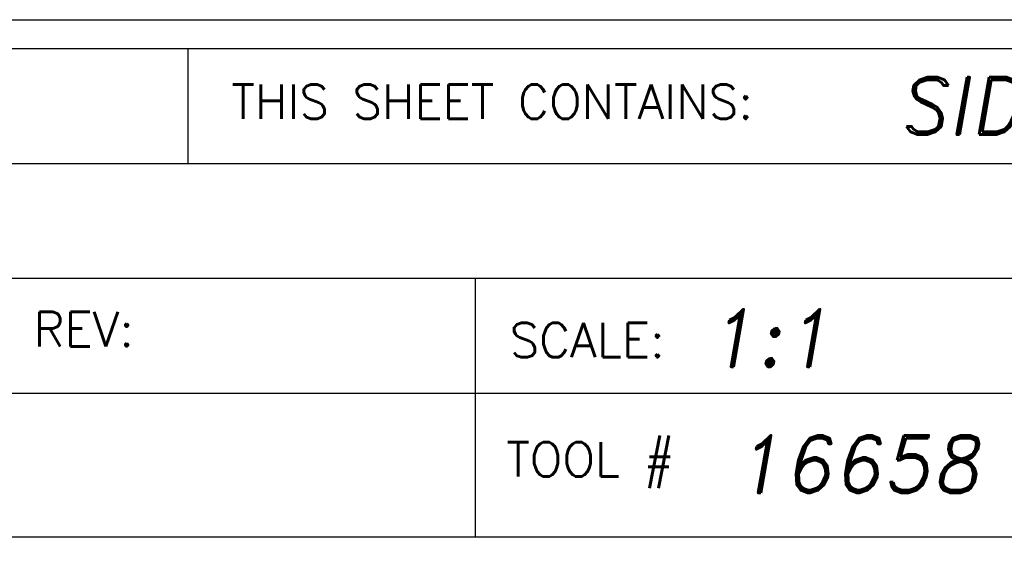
# Model space of a CAD drawing. Header units: inches. Extents: x 1880 to 2363, y -453 to -54.
# Tile 784 of 1056: x 2050.233 to 2051.946, y -154.819 to -153.88. Entities that reach past the tile are written whole.
import ezdxf
from ezdxf.enums import TextEntityAlignment as Align

# ---------------------------------------------------------------- set-up
doc = ezdxf.new("R2010")
doc.units = ezdxf.units.IN
doc.header["$LTSCALE"] = 0.5
doc.header["$MEASUREMENT"] = 0
doc.layers.add('SID-M-D', color=42, linetype='Continuous')
doc.layers.add('SID-M-S', color=105, linetype='Continuous')
doc.styles.add('PTI', font='romand.shx', dxfattribs={"oblique": 10})
doc.styles.add('ROMANS', font='ROMANS.shx', dxfattribs={"height": 0.125})

# ---------------------------------------------------------------- blocks, each defined once
blk = doc.blocks.new('JM_TITTLE_BOX_SID')
at = {"layer": 'SID-M-S'}
for p, q in [((-3.421997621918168, 1.32165344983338), (-3.421997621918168, 1.52165144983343)), ((-6.604933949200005, 1.32165344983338), (0.1049989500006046, 1.32165344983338)), ((-6.604933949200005, 1.121655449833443), (0.1049989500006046, 1.121655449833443)), ((-2.922002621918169, 0.6716599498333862), (-2.922002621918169, 1.121655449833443)), ((-6.604933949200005, 0.9216574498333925), (0.1049989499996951, 0.9216574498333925)), ((-2.922002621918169, 0.6716599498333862), (-2.922002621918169, 0.9216574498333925)), ((-4.43498749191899, 0.6716599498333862), (0.1049989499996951, 0.6716599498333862))]:
    blk.add_line(p, q, dxfattribs=at)
for points in [[(1.261213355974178e-13, -0.1549984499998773), (-6.499934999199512, -0.1549984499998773, -0.414213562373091), (-6.654933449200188, 1.163513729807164e-13), (-6.654933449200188, 1.416652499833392, -0.4142135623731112), (-6.499934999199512, 1.571650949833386), (1.261213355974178e-13, 1.571650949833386, -0.4142135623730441), (0.1549984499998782, 1.416652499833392), (0.1549984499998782, 1.163513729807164e-13, -0.4142135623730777)], [(1.261213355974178e-13, -0.1049989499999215), (-6.499934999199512, -0.1049989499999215, -0.4142135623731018), (-6.604933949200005, 1.163513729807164e-13), (-6.604933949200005, 1.416652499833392, -0.4142135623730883), (-6.499934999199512, 1.52165144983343), (1.261213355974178e-13, 1.52165144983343, -0.414213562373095), (0.1049989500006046, 1.416652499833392), (0.1049989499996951, 1.163513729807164e-13, -0.414213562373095)]]:
    blk.add_lwpolyline(points, format="xyb", close=True, dxfattribs=at)
at = {"layer": 'SID-M-D', "style": 'ROMANS'}
for s, p in [('THIS SHEET CONTAINS:', (-3.346844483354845, 1.398983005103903)), ('REV:', (-3.690767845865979, 1.003030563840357)), ('SCALE:', (-2.862737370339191, 0.9841196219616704)), ('TOOL #', (-2.868550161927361, 0.7766631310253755))]:
    blk.add_text(s, height=0.0599994, dxfattribs=at).set_placement(p)
at = {"layer": 'SID-M-D', "style": 'PTI', "oblique": 10}
for tag, p in [('CUSTOMER', (-5.990553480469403, 1.371591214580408)), ('DIEDATAINFO', (-2.18746001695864, 1.371591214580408)), ('PARTDESCRIPTION', (-5.966376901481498, 1.169693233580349)), ('00-00-00', (-1.009105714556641, 1.167793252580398)), ('PARTNUMBER', (-5.81595049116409, 0.9696952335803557)), ('REV', (-3.360356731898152, 0.9696952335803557)), ('SCALE', (-2.520436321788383, 0.9677952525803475)), ('SH', (-0.8571950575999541, 0.9677952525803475)), ('SHX', (-0.4057438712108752, 0.9677952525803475)), ('WTD', (-3.839149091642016, 0.7480887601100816)), ('TOOL', (-2.472915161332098, 0.7480887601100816)), ('JOB', (-0.9225366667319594, 0.7480887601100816))]:
    blk.add_attdef(tag, p, '', height=0.09999900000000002, dxfattribs=at)
blk.add_attdef('BUILT', text='', height=0.2499630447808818, dxfattribs=at).set_placement((-2.336101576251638, 0.2076912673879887), align=Align.CENTER)

msp = doc.modelspace()

# ---------------------------------------------------------------- block references
at = {"layer": 'SID-M-S'}
ref = msp.add_blockref('JM_TITTLE_BOX_SID', (2053.947833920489, -155.4520035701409), dxfattribs=at)
ref.add_attrib('SCALE', '1:1', (2051.427397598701, -154.4842083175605), dxfattribs={"layer": 'SID-M-D', "height": 0.09999900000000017, "style": 'PTI', "oblique": 10})
ref.add_attrib('TOOL', '16658', (2051.474918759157, -154.7039148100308), dxfattribs={"layer": 'SID-M-D', "height": 0.09999900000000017, "style": 'PTI', "oblique": 10})
ref.add_attrib('DIEDATAINFO', 'SIDE ELEVATION VIEW', (2051.760373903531, -154.0804123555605), dxfattribs={"layer": 'SID-M-D', "height": 0.09999900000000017, "style": 'PTI', "oblique": 10})

doc.saveas('drawing.dxf')
